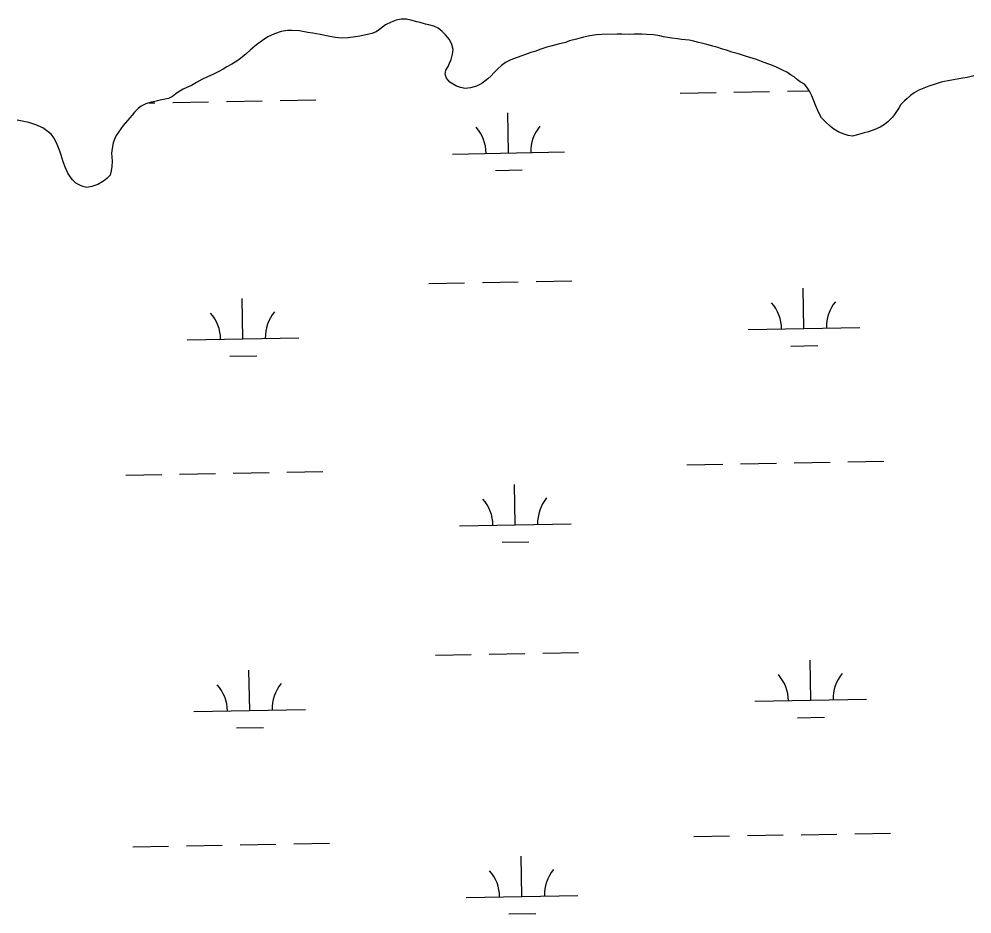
# Model space of a CAD drawing. Extents: x 3925854 to 3964121, y 224593 to 250589.
# Drawn here: x 3936988 to 3937841, y 233503 to 234303 of the extents above; entities that cross this region are included whole.
import ezdxf

# ---------------------------------------------------------------- set-up
doc = ezdxf.new("R2010")
doc.units = 0
doc.layers.add('V-WETL-SWMP', color=7, linetype='Continuous')

msp = doc.modelspace()

# ---------------------------------------------------------------- linework, layer by layer
at = {"layer": 'V-WETL-SWMP'}
for p, q in [((3937321.087, 234300.663), (3937315.953, 234298.108)), ((3937325.448, 234302.428), (3937321.087, 234300.663)), ((3937329.817, 234303.411), (3937325.448, 234302.428)), ((3937334.666, 234303.304), (3937329.817, 234303.411)), ((3937338.742, 234302.407), (3937334.666, 234303.304)), ((3937343.917, 234301.053), (3937338.742, 234302.407)), ((3937346.896, 234300.301), (3937343.917, 234301.053)), ((3937351.601, 234298.942), (3937346.896, 234300.301)), ((3937354.581, 234298.191), (3937351.601, 234298.942)), ((3937359.127, 234297.142), (3937354.581, 234298.191)), ((3937216.725, 234290.211), (3937210.653, 234287.491)), ((3937222.492, 234292.147), (3937216.725, 234290.211)), ((3937228.424, 234293.146), (3937222.492, 234292.147)), ((3937232.177, 234293.185), (3937228.424, 234293.146)), ((3937239.062, 234292.786), (3937232.177, 234293.185)), ((3937243.449, 234292.049), (3937239.062, 234292.786)), ((3937246.427, 234291.454), (3937243.449, 234292.049)), ((3937250.968, 234290.875), (3937246.427, 234291.454)), ((3937254.26, 234290.126), (3937250.968, 234290.875)), ((3937257.548, 234289.691), (3937254.26, 234290.126)), ((3937264.603, 234288.043), (3937257.548, 234289.691)), ((3937299.774, 234289.654), (3937292.91, 234288.02)), ((3937303.676, 234290.476), (3937299.774, 234289.654)), ((3937307.726, 234292.081), (3937303.676, 234290.476)), ((3937310.521, 234293.986), (3937307.726, 234292.081)), ((3937315.953, 234298.108), (3937310.521, 234293.986)), ((3937363.055, 234295.306), (3937359.127, 234297.142)), ((3937366.684, 234292.215), (3937363.055, 234295.306)), ((3937369.685, 234289.274), (3937366.684, 234292.215)), ((3937509.34, 234289.609), (3937504.808, 234289.25)), ((3937523.257, 234289.751), (3937509.34, 234289.609)), ((3937527.478, 234289.951), (3937523.257, 234289.751)), ((3937533.894, 234289.547), (3937527.478, 234289.951)), ((3937538.271, 234289.748), (3937533.894, 234289.547)), ((3937545.15, 234289.975), (3937538.271, 234289.748)), ((3937549.375, 234289.706), (3937545.15, 234289.975)), ((3937555.636, 234289.144), (3937549.375, 234289.706)), ((3937201.802, 234281.301), (3937199.166, 234279.084)), ((3937205.838, 234284.313), (3937201.802, 234281.301)), ((3937210.653, 234287.491), (3937205.838, 234284.313)), ((3937271.027, 234286.857), (3937264.603, 234288.043)), ((3937276.976, 234286.293), (3937271.027, 234286.857)), ((3937282.604, 234286.507), (3937276.976, 234286.293)), ((3937289.007, 234287.354), (3937282.604, 234286.507)), ((3937292.91, 234288.02), (3937289.007, 234287.354)), ((3937373.325, 234285.089), (3937369.685, 234289.274)), ((3937375.405, 234280.575), (3937373.325, 234285.089)), ((3937470.485, 234281.079), (3937463.779, 234279.29)), ((3937476.882, 234282.552), (3937470.485, 234281.079)), ((3937480.623, 234283.841), (3937476.882, 234282.552)), ((3937486.705, 234285.467), (3937480.623, 234283.841)), ((3937492.944, 234287.095), (3937486.705, 234285.467)), ((3937498.719, 234288.249), (3937492.944, 234287.095)), ((3937504.808, 234289.25), (3937498.719, 234288.249)), ((3937561.275, 234288.264), (3937555.636, 234289.144)), ((3937564.567, 234287.515), (3937561.275, 234288.264)), ((3937572.086, 234286.341), (3937564.567, 234287.515)), ((3937577.097, 234285.767), (3937572.086, 234286.341)), ((3937580.701, 234285.022), (3937577.097, 234285.767)), ((3937587.432, 234284.465), (3937580.701, 234285.022)), ((3937591.663, 234283.57), (3937587.432, 234284.465)), ((3937594.799, 234282.82), (3937591.663, 234283.57)), ((3937599.659, 234281.619), (3937594.799, 234282.82)), ((3937603.266, 234280.717), (3937599.659, 234281.619)), ((3937194.981, 234275.444), (3937191.105, 234272.121)), ((3937199.166, 234279.084), (3937194.981, 234275.444)), ((3937376.388, 234276.206), (3937375.405, 234280.575)), ((3937375.804, 234272.134), (3937376.388, 234276.206)), ((3937446.01, 234273.478), (3937441.025, 234271.55)), ((3937449.44, 234274.451), (3937446.01, 234273.478)), ((3937454.894, 234276.384), (3937449.44, 234274.451)), ((3937460.35, 234278.16), (3937454.894, 234276.384)), ((3937463.779, 234279.29), (3937460.35, 234278.16)), ((3937608.755, 234279.21), (3937603.266, 234280.717)), ((3937612.206, 234278.15), (3937608.755, 234279.21)), ((3937617.384, 234276.483), (3937612.206, 234278.15)), ((3937620.836, 234275.423), (3937617.384, 234276.483)), ((3937625.699, 234273.909), (3937620.836, 234275.423)), ((3937630.405, 234272.55), (3937625.699, 234273.909)), ((3937633.386, 234271.642), (3937630.405, 234272.55)), ((3937182.881, 234265.781), (3937178.374, 234263.076)), ((3937186.143, 234268.004), (3937182.881, 234265.781)), ((3937188.469, 234269.904), (3937186.143, 234268.004)), ((3937191.105, 234272.121), (3937188.469, 234269.904)), ((3937373.072, 234263.974), (3937374.76, 234267.119)), ((3937374.76, 234267.119), (3937375.804, 234272.134)), ((3937423.269, 234264.487), (3937419.699, 234261.792)), ((3937427.936, 234266.881), (3937423.269, 234264.487)), ((3937433.701, 234268.973), (3937427.936, 234266.881)), ((3937437.909, 234270.424), (3937433.701, 234268.973)), ((3937441.025, 234271.55), (3937437.909, 234270.424)), ((3937638.876, 234269.978), (3937633.386, 234271.642)), ((3937644.683, 234268.004), (3937638.876, 234269.978)), ((3937647.664, 234267.096), (3937644.683, 234268.004)), ((3937653.785, 234264.97), (3937647.664, 234267.096)), ((3937659.751, 234262.685), (3937653.785, 234264.97)), ((3937166.402, 234256.229), (3937161.422, 234253.832)), ((3937170.601, 234258.461), (3937166.402, 234256.229)), ((3937174.019, 234260.686), (3937170.601, 234258.461)), ((3937178.374, 234263.076), (3937174.019, 234260.686)), ((3937369.262, 234254.238), (3937370.009, 234257.687)), ((3937370.009, 234257.687), (3937371.852, 234260.99)), ((3937371.852, 234260.99), (3937373.072, 234263.974)), ((3937416.289, 234258.786), (3937412.886, 234255.154)), ((3937419.699, 234261.792), (3937416.289, 234258.786)), ((3937665.09, 234260.55), (3937659.751, 234262.685)), ((3937670.591, 234257.948), (3937665.09, 234260.55)), ((3937675.619, 234255.653), (3937670.591, 234257.948)), ((3937678.298, 234253.647), (3937675.619, 234255.653)), ((3937151.773, 234249.198), (3937146.794, 234246.644)), ((3937156.595, 234251.749), (3937151.773, 234249.198)), ((3937161.422, 234253.832), (3937156.595, 234251.749)), ((3937370.393, 234250.653), (3937369.262, 234254.238)), ((3937373.559, 234246.932), (3937370.393, 234250.653)), ((3937404.83, 234247.721), (3937402.19, 234245.817)), ((3937407.467, 234249.781), (3937404.83, 234247.721)), ((3937410.409, 234252.626), (3937407.467, 234249.781)), ((3937412.886, 234255.154), (3937410.409, 234252.626)), ((3937681.446, 234251.647), (3937678.298, 234253.647)), ((3937684.601, 234249.02), (3937681.446, 234251.647)), ((3937686.966, 234247.168), (3937684.601, 234249.02)), ((3937690.583, 234245.172), (3937686.966, 234247.168)), ((3937815.985, 234247.55), (3937812.864, 234246.892)), ((3937819.262, 234248.209), (3937815.985, 234247.55)), ((3937823.947, 234248.882), (3937819.262, 234248.209)), ((3937827.223, 234249.698), (3937823.947, 234248.882)), ((3937832.375, 234250.532), (3937827.223, 234249.698)), ((3937836.278, 234251.198), (3937832.375, 234250.532)), ((3937842.208, 234252.51), (3937836.278, 234251.198)), ((3937131.239, 234238.509), (3937128.288, 234236.446)), ((3937134.813, 234240.735), (3937131.239, 234238.509)), ((3937138.239, 234242.178), (3937134.813, 234240.735)), ((3937142.442, 234244.098), (3937138.239, 234242.178)), ((3937146.794, 234246.644), (3937142.442, 234244.098)), ((3937379.538, 234243.396), (3937373.559, 234246.932)), ((3937383.149, 234242.026), (3937379.538, 234243.396)), ((3937387.225, 234241.129), (3937383.149, 234242.026)), ((3937392.066, 234241.804), (3937387.225, 234241.129)), ((3937397.21, 234243.421), (3937392.066, 234241.804)), ((3937402.19, 234245.817), (3937397.21, 234243.421)), ((3937627.567, 234237.982), (3937659.562, 234238.564)), ((3937675.559, 234238.855), (3937695.018, 234239.209)), ((3937692.8, 234242.536), (3937690.583, 234245.172)), ((3937695.182, 234238.963), (3937692.8, 234242.536)), ((3937697.414, 234234.763), (3937695.182, 234238.963)), ((3937792.918, 234239.807), (3937788.72, 234237.418)), ((3937795.876, 234241.088), (3937792.918, 234239.807)), ((3937801.796, 234243.338), (3937795.876, 234241.088)), ((3937808.5, 234245.44), (3937801.796, 234243.338)), ((3937812.864, 234246.892), (3937808.5, 234245.44)), ((3937114.427, 234230.83), (3937109.59, 234229.686)), ((3937121.917, 234232.471), (3937114.427, 234230.83)), ((3937125.497, 234234.072), (3937121.917, 234232.471)), ((3937128.288, 234236.446), (3937125.497, 234234.072)), ((3937173.734, 234229.73), (3937205.729, 234230.312)), ((3937221.726, 234230.603), (3937253.721, 234231.185)), ((3937579.575, 234237.11), (3937611.57, 234237.691)), ((3937699.181, 234230.246), (3937697.414, 234234.763)), ((3937700.628, 234226.351), (3937699.181, 234230.246)), ((3937780.191, 234230.293), (3937776.941, 234226.976)), ((3937782.516, 234232.35), (3937780.191, 234230.293)), ((3937785.46, 234235.039), (3937782.516, 234232.35)), ((3937788.72, 234237.418), (3937785.46, 234235.039)), ((3937094.799, 234223.279), (3937091.548, 234219.962)), ((3937097.28, 234225.338), (3937094.799, 234223.279)), ((3937101.636, 234227.572), (3937097.28, 234225.338)), ((3937106.469, 234229.029), (3937101.636, 234227.572)), ((3937104.627, 234228.474), (3937109.745, 234228.567)), ((3937109.59, 234229.686), (3937106.469, 234229.029)), ((3937125.742, 234228.858), (3937157.737, 234229.439)), ((3937702.553, 234221.679), (3937700.628, 234226.351)), ((3937703.833, 234218.877), (3937702.553, 234221.679)), ((3937773.712, 234221.625), (3937771.246, 234218.003)), ((3937775.405, 234224.301), (3937773.712, 234221.625)), ((3937776.941, 234226.976), (3937775.405, 234224.301)), ((3936989.503, 234212.349), (3936986.369, 234212.942)), ((3937089.228, 234217.436), (3937085.211, 234212.703)), ((3937091.548, 234219.962), (3937089.228, 234217.436)), ((3937425.931, 234183.566), (3937425.277, 234219.56)), ((3937706.06, 234215.146), (3937703.833, 234218.877)), ((3937709.383, 234211.427), (3937706.06, 234215.146)), ((3937769.395, 234215.482), (3937765.213, 234211.529)), ((3937771.246, 234218.003), (3937769.395, 234215.482)), ((3936996.868, 234210.86), (3936989.503, 234212.349)), ((3937003.302, 234208.737), (3936996.868, 234210.86)), ((3937009.584, 234206.142), (3937003.302, 234208.737)), ((3937014.312, 234202.594), (3937009.584, 234206.142)), ((3937081.191, 234208.126), (3937075.026, 234199.305)), ((3937085.211, 234212.703), (3937081.191, 234208.126)), ((3937713.961, 234207.251), (3937709.383, 234211.427)), ((3937717.114, 234204.781), (3937713.961, 234207.251)), ((3937721.52, 234202.168), (3937717.114, 234204.781)), ((3937753.556, 234204.529), (3937747.945, 234202.595)), ((3937758.539, 234206.613), (3937753.556, 234204.529)), ((3937762.423, 234209.155), (3937758.539, 234206.613)), ((3937765.213, 234211.529), (3937762.423, 234209.155)), ((3937016.838, 234200.274), (3937014.312, 234202.594)), ((3937019.532, 234196.861), (3937016.838, 234200.274)), ((3937022.404, 234191.26), (3937019.532, 234196.861)), ((3937073.804, 234196.478), (3937072.436, 234192.554)), ((3937075.026, 234199.305), (3937073.804, 234196.478)), ((3937726.074, 234200.338), (3937721.52, 234202.168)), ((3937729.838, 234199.281), (3937726.074, 234200.338)), ((3937733.597, 234198.694), (3937729.838, 234199.281)), ((3937738.279, 234199.681), (3937733.597, 234198.694)), ((3937744.204, 234201.462), (3937738.279, 234199.681)), ((3937747.945, 234202.595), (3937744.204, 234201.462)), ((3937024.656, 234185.184), (3937022.404, 234191.26)), ((3937071.393, 234187.539), (3937070.967, 234183.312)), ((3937072.436, 234192.554), (3937071.393, 234187.539)), ((3937025.944, 234181.6), (3937024.656, 234185.184)), ((3937027.726, 234175.519), (3937025.944, 234181.6)), ((3937070.967, 234183.312), (3937071.508, 234176.28)), ((3937375.94, 234182.657), (3937475.923, 234184.475)), ((3937029.656, 234170.378), (3937027.726, 234175.519)), ((3937031.74, 234165.395), (3937029.656, 234170.378)), ((3937071.245, 234171.429), (3937070.66, 234167.513)), ((3937071.508, 234176.28), (3937071.245, 234171.429)), ((3937033.643, 234162.755), (3937031.74, 234165.395)), ((3937036.021, 234159.652), (3937033.643, 234162.755)), ((3937069.603, 234163.749), (3937066.819, 234160.749)), ((3937070.66, 234167.513), (3937069.603, 234163.749)), ((3937414.214, 234167.919), (3937438.21, 234168.355)), ((3937038.866, 234156.71), (3937036.021, 234159.652)), ((3937042.484, 234154.713), (3937038.866, 234156.71)), ((3937045.31, 234153.648), (3937042.484, 234154.713)), ((3937048.761, 234152.588), (3937045.31, 234153.648)), ((3937053.286, 234153.573), (3937048.761, 234152.588)), ((3937058.586, 234155.347), (3937053.286, 234153.573)), ((3937063.559, 234158.37), (3937058.586, 234155.347)), ((3937066.819, 234160.749), (3937063.559, 234158.37)), ((3937402.626, 234067.691), (3937434.621, 234068.273)), ((3937450.618, 234068.563), (3937482.613, 234069.145)), ((3937354.634, 234066.818), (3937386.629, 234067.4)), ((3937690.267, 234026.483), (3937689.612, 234062.477)), ((3937188.442, 234017.359), (3937187.787, 234053.353)), ((3937640.275, 234025.574), (3937740.259, 234027.392)), ((3937138.45, 234016.45), (3937238.433, 234018.268)), ((3937678.549, 234010.837), (3937702.545, 234011.273)), ((3937176.724, 234001.712), (3937200.72, 234002.148)), ((3937681.607, 233906.235), (3937713.602, 233906.817)), ((3937729.6, 233907.108), (3937761.594, 233907.689)), ((3937179.782, 233897.11), (3937211.777, 233897.692)), ((3937227.774, 233897.983), (3937259.769, 233898.565)), ((3937585.623, 233904.49), (3937617.618, 233905.071)), ((3937633.615, 233905.362), (3937665.61, 233905.944)), ((3937083.798, 233895.365), (3937115.793, 233895.947)), ((3937131.79, 233896.238), (3937163.785, 233896.819)), ((3937431.979, 233850.946), (3937431.325, 233886.94)), ((3937381.988, 233850.037), (3937481.971, 233851.855)), ((3937420.262, 233835.299), (3937444.258, 233835.735)), ((3937408.674, 233735.071), (3937440.669, 233735.653)), ((3937456.666, 233735.943), (3937488.661, 233736.525)), ((3937360.682, 233734.198), (3937392.677, 233734.78)), ((3937696.315, 233693.863), (3937695.66, 233729.857)), ((3937194.49, 233684.739), (3937193.835, 233720.733)), ((3937646.323, 233692.954), (3937746.307, 233694.772)), ((3937144.498, 233683.83), (3937244.482, 233685.648)), ((3937684.597, 233678.217), (3937708.593, 233678.653)), ((3937182.772, 233669.092), (3937206.768, 233669.528)), ((3937687.656, 233573.615), (3937719.65, 233574.197)), ((3937735.648, 233574.488), (3937767.642, 233575.069)), ((3937233.823, 233565.363), (3937265.817, 233565.945)), ((3937591.671, 233571.87), (3937623.666, 233572.451)), ((3937639.663, 233572.742), (3937671.658, 233573.324)), ((3937089.846, 233562.745), (3937121.841, 233563.327)), ((3937137.838, 233563.618), (3937169.833, 233564.199)), ((3937185.83, 233564.49), (3937217.825, 233565.072)), ((3937438.027, 233518.326), (3937437.373, 233554.32)), ((3937388.036, 233517.417), (3937488.019, 233519.235)), ((3937426.31, 233502.679), (3937450.306, 233503.115))]:
    msp.add_line(p, q, dxfattribs=at)
for centre, start, end in [((3937370.689, 234183.036), 0.269879, 41.813537), ((3937481.156, 234185.045), 140.269876, 181.813534), ((3937635.024, 234025.954), 0.269879, 41.813537), ((3937745.492, 234027.962), 140.269876, 181.813534), ((3937133.199, 234016.829), 0.269879, 41.813537), ((3937243.667, 234018.838), 140.269876, 181.813534), ((3937376.737, 233850.416), 0.269879, 41.813537), ((3937487.205, 233852.425), 140.269876, 181.813534), ((3937641.072, 233693.334), 0.269879, 41.813537), ((3937751.54, 233695.342), 140.269876, 181.813534), ((3937139.247, 233684.209), 0.269879, 41.813537), ((3937249.715, 233686.218), 140.269876, 181.813534), ((3937382.785, 233517.796), 0.269879, 41.813537), ((3937493.253, 233519.805), 140.269876, 181.813534)]:
    msp.add_arc(centre, 35.246, start, end, dxfattribs=at)

doc.saveas('drawing.dxf')
